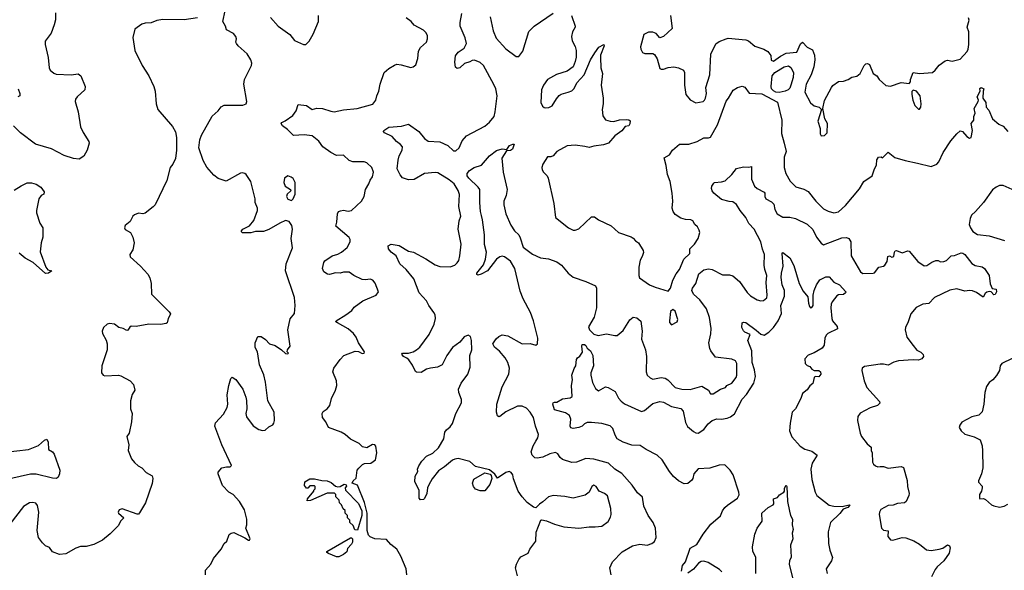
# Model space of a CAD drawing. Extents: x 2133489 to 2292442, y 756223 to 916462.
# Tile 375 of 463: x 2231121 to 2239616, y 858333 to 863080. Entities that reach past the tile are written whole.
import ezdxf

# ---------------------------------------------------------------- set-up
doc = ezdxf.new("R2010")
doc.units = 0

msp = doc.modelspace()

# ---------------------------------------------------------------- linework, layer by layer
at = {"layer": '0CON20XD'}
for points in [[(2231431.7, 863138.3), (2231430.7, 863079.3), (2231420, 863035), (2231392.5, 862965), (2231342.5, 862895), (2231342.5, 862865), (2231368, 862755), (2231376.2, 862665), (2231383.8, 862645), (2231415, 862618.8), (2231435, 862610), (2231565, 862604.2), (2231625, 862614), (2231647.5, 862595), (2231686, 862505), (2231682.5, 862475), (2231616.7, 862415), (2231603.3, 862395), (2231600, 862375), (2231626.7, 862285), (2231646.2, 862155), (2231667.7, 862107.7), (2231718.6, 862028.6), (2231720, 862015), (2231704.6, 861955), (2231675, 861902.5), (2231635, 861876.7), (2231586.4, 861883.6), (2231505, 861908), (2231395.5, 861965.5), (2231257, 862007), (2231128.8, 862105), (2231068, 862165)], [(2232723.6, 858293.6), (2232724.4, 858335), (2232769.4, 858385), (2232793.5, 858435), (2232858.6, 858515), (2232886.6, 858563.4), (2232908.6, 858585), (2232929.3, 858640.7), (2232945, 858654.2), (2232968.1, 858658.1), (2233063.2, 858613.2), (2233095, 858591.2), (2233105, 858592.5), (2233108.8, 858605), (2233071.2, 858695), (2233080, 858725), (2233081.2, 858775), (2233060, 858855), (2233018.8, 858925), (2232963.3, 858985), (2232925, 859006.2), (2232871.2, 859065), (2232834.2, 859165), (2232835, 859177.5), (2232865, 859216.7), (2232905, 859226.2), (2232936.4, 859223.6), (2232950, 859235), (2232865.5, 859415), (2232805.6, 859575), (2232810, 859605), (2232879.8, 859680.2), (2232912.5, 859735), (2232916, 859765), (2232910, 859845), (2232927, 859927), (2232944.1, 859985.9), (2232955, 859997.5), (2232985, 859976.7), (2233046.7, 859895), (2233073.3, 859825), (2233077.7, 859797.7), (2233080, 859725), (2233072.9, 859685), (2233076.9, 859655), (2233135, 859578.8), (2233185, 859546), (2233215, 859536.7), (2233238.3, 859541.7), (2233269.5, 859570.5), (2233305, 859585.8), (2233315, 859600), (2233319.5, 859625), (2233315.8, 859695), (2233261.2, 859795), (2233241.2, 859955), (2233227.3, 860017.3), (2233191.2, 860105), (2233173.3, 860215), (2233153.3, 860255), (2233153.3, 860295), (2233175, 860350), (2233205, 860350), (2233243, 860323), (2233276.2, 860286.2), (2233325, 860271.4), (2233380, 860235), (2233415, 860202.5), (2233435, 860200), (2233440, 860205), (2233430, 860215), (2233432.5, 860235), (2233453.6, 860266.4), (2233445.5, 860325.5), (2233435.6, 860405), (2233455, 860500), (2233492.5, 860547.5), (2233499.2, 860615), (2233491.4, 860685), (2233413.8, 860915), (2233421.2, 860975), (2233475.9, 861114.1), (2233464, 861195), (2233473.8, 861275), (2233468.8, 861305), (2233445, 861340), (2233415, 861347.5), (2233365, 861326.7), (2233269.5, 861270.5), (2233225, 861253.3), (2233155, 861253.3), (2233115, 861243.3), (2233045, 861243.3), (2233035, 861250), (2233035, 861260), (2233047, 861273), (2233105, 861302.5), (2233140.7, 861349.3), (2233173.3, 861435), (2233173.3, 861455), (2233153.6, 861503.6), (2233153.8, 861535), (2233115.8, 861685.8), (2233076.7, 861745), (2233063.8, 861753.8), (2233045, 861760), (2233025, 861756.7), (2232903, 861687), (2232835, 861710), (2232795, 861740), (2232735, 861807.5), (2232703.8, 861865), (2232666.7, 861975), (2232676.7, 862045), (2232690, 862085), (2232782.7, 862247.3), (2232835, 862293.3), (2232860.5, 862329.5), (2232885, 862343.8), (2233046.1, 862343.9), (2233073.9, 862356.1), (2233082, 862375), (2233055.9, 862524.1), (2233061.2, 862565), (2233120, 862685), (2233123.3, 862705), (2233116.2, 862735), (2233085, 862786.7), (2233007.5, 862855), (2232992.5, 862875), (2232987.5, 862885), (2232992.5, 862915), (2232986.7, 862935), (2232965, 862960), (2232905, 862992.5), (2232895.6, 863025.6), (2232873.8, 863065), (2232895, 863156.7)], [(2235415.9, 858285.9), (2235400, 858355), (2235406.7, 858385), (2235426.7, 858425), (2235445, 858447.5), (2235509.3, 858480.7), (2235523.3, 858515), (2235573.3, 858585), (2235577.7, 858662.3), (2235616.4, 858763.6), (2235625, 858766.7), (2235665, 858758), (2235735, 858730), (2235815, 858707.5), (2235945, 858696.7), (2236035, 858708.8), (2236085, 858706.2), (2236145, 858712.5), (2236197.2, 858752.8), (2236218.7, 858791.3), (2236224.3, 858815), (2236220, 858865), (2236193.8, 858975), (2236166.7, 858995), (2236120, 859015), (2236093.8, 859055), (2236075, 859067.5), (2236058, 859055), (2236033.3, 859005), (2235998.8, 858981.2), (2235895, 858955.7), (2235825, 858970), (2235722.7, 858977.3), (2235684.2, 858965.8), (2235635, 858922.5), (2235605, 858902.5), (2235575, 858870), (2235555, 858876.7), (2235498.3, 858918.3), (2235455, 858966.7), (2235422, 859015), (2235381.7, 859121.7), (2235375.8, 859155.8), (2235362.5, 859175), (2235345, 859183.3), (2235315, 859176.7), (2235245, 859127.5), (2235221.7, 859161.7), (2235175, 859199.2), (2235055, 859228.9), (2235005, 859271.5), (2234904.5, 859295.5), (2234875, 859291.9), (2234855, 859281.9), (2234786.4, 859223.6), (2234735, 859190), (2234679.2, 859120.8), (2234650.2, 859069.8), (2234640, 859045), (2234632.9, 858995), (2234615, 858952.5), (2234605, 858943.3), (2234580.7, 858940.7), (2234568.8, 858955), (2234567.5, 859025), (2234530, 859095), (2234533.8, 859145), (2234556.7, 859185), (2234553.9, 859206.1), (2234566.2, 859233.8), (2234590.8, 859275), (2234632.2, 859317.8), (2234686.3, 859343.7), (2234735, 859388), (2234782, 859465), (2234788.8, 859525), (2234803.8, 859545), (2234835, 859568.8), (2234855, 859598.8), (2234884.5, 859685), (2234934.3, 859775.7), (2234934.3, 859805), (2234910, 859865), (2234907.5, 859895), (2234931.4, 859945), (2234988.1, 860025), (2235008.6, 860085), (2235006.2, 860185), (2235021.4, 860235), (2235020.6, 860315), (2235009.7, 860349.7), (2234991.2, 860361.2), (2234955, 860346), (2234919.7, 860300.3), (2234855, 860254.2), (2234807.8, 860185), (2234766.2, 860103.8), (2234726.9, 860083.1), (2234665.6, 860075.6), (2234632, 860068), (2234585, 860037.5), (2234545, 860040), (2234535, 860046.2), (2234510.3, 860100.3), (2234477.9, 860147.9), (2234462.3, 860162.3), (2234432.5, 860175), (2234417.5, 860195), (2234425, 860206.2), (2234476.1, 860206.1), (2234515, 860217.5), (2234545, 860232.5), (2234573.6, 860256.4), (2234654, 860366), (2234698.2, 860455), (2234707.7, 860505), (2234705.5, 860535), (2234695.4, 860555.4), (2234651.4, 860615), (2234630, 860655), (2234568.2, 860725), (2234521.5, 860845), (2234455.3, 860925.3), (2234400, 860975), (2234370, 861045), (2234325, 861076.7), (2234303.3, 861105), (2234300.7, 861129.3), (2234325, 861143.3), (2234343, 861143), (2234395, 861132), (2234475, 861084.2), (2234517.5, 861075), (2234625, 861018.6), (2234705, 860967.1), (2234745, 860951.4), (2234835, 860949.2), (2234875, 860964.2), (2234895.8, 860985), (2234908.6, 861005), (2234918.6, 861045), (2234928.9, 861145), (2234905.7, 861275), (2234912, 861345), (2234927.5, 861385), (2234910.9, 861470.9), (2234915, 861572.5), (2234905, 861608), (2234869.4, 861665), (2234828, 861698), (2234728.5, 861758.5), (2234705, 861761.8), (2234615, 861754.3), (2234525, 861702), (2234475, 861698.6), (2234425, 861718), (2234403, 861743), (2234378.8, 861795), (2234387.7, 861867.7), (2234396.5, 861905), (2234422.5, 861955), (2234424.3, 861985), (2234407.5, 862005), (2234371.1, 862031.1), (2234335, 862072), (2234269.2, 862105), (2234260.8, 862115), (2234262, 862125), (2234305, 862153.8), (2234415, 862162.5), (2234475, 862178), (2234563.8, 862115), (2234613.8, 862055), (2234645, 862034), (2234745, 862026), (2234814.4, 861994.4), (2234865, 861948.9), (2234885, 861950), (2234913.9, 861976.1), (2234938.9, 862035), (2234975, 862078.1), (2235135, 862162.5), (2235173.6, 862196.4), (2235213.7, 862246.3), (2235224.4, 862285), (2235240, 862425), (2235230.5, 862485), (2235212, 862522), (2235122.9, 862685), (2235095, 862710), (2235045, 862730), (2235025, 862729.2), (2235005, 862716.2), (2234957.7, 862702.3), (2234917.5, 862665), (2234895, 862660), (2234880.5, 862670.5), (2234876.2, 862715), (2234882.1, 862767.9), (2234905, 862800), (2234955, 862834), (2234977.1, 862875), (2234964.5, 862925), (2234922.2, 863025), (2234921.5, 863055), (2234935.6, 863135)], [(2235181.2, 863105), (2235205.7, 862985), (2235231.2, 862921.2), (2235315, 862829.4), (2235406, 862764), (2235427.3, 862762.7), (2235461.2, 862808.8), (2235515, 862977.5), (2235558.8, 863025), (2235725, 863137.1)], [(2232655, 863096.2), (2232540.5, 863079.5), (2232355, 863081.4), (2232305, 863074.2), (2232255, 863052.5), (2232205, 863051.2), (2232175, 863041.2), (2232115, 862997.5), (2232096.4, 862926.4), (2232114.2, 862814.2), (2232176.7, 862685), (2232236.7, 862595), (2232277.5, 862505), (2232290, 862465), (2232300, 862355), (2232313.3, 862305), (2232438.8, 862158.8), (2232465, 862112.5), (2232475.5, 862065), (2232474.4, 861954.4), (2232465, 861882.5), (2232443.3, 861835), (2232420, 861805), (2232390, 861695), (2232290, 861485), (2232274, 861466), (2232205, 861411.2), (2232185, 861407.5), (2232145, 861412.5), (2232112.1, 861397.9), (2232098, 861385), (2232075, 861340), (2232032, 861305), (2232026, 861285), (2232032.6, 861272.6), (2232076.2, 861245), (2232096.2, 861205), (2232108.8, 861155), (2232096.2, 861095), (2232071.2, 861055), (2232073.3, 861035), (2232163.8, 860955), (2232226.2, 860885), (2232243.3, 860855), (2232256.7, 860805), (2232260, 860715), (2232411.7, 860561.7), (2232421.2, 860545), (2232420, 860535), (2232401.2, 860505), (2232395, 860467.5), (2232385, 860461.2), (2232335, 860452.5), (2232236.1, 860453.9), (2232125, 860434), (2232083.6, 860436.4), (2232070.7, 860429.3), (2232055, 860402.5), (2232045, 860400), (2232015, 860416.2), (2231977.5, 860425), (2231940, 860455), (2231895, 860460), (2231875, 860453.8), (2231843.8, 860425), (2231834.3, 860395), (2231836, 860375), (2231867.7, 860317.7), (2231876.2, 860285), (2231876.7, 860235), (2231830, 860095), (2231827.5, 860035), (2231842.5, 860015), (2231855, 860010), (2231975, 860013.8), (2231995, 860008.8), (2232075.8, 859965.8), (2232102, 859935), (2232115.8, 859885), (2232092.3, 859847.7), (2232076, 859795), (2232076.2, 859725), (2232091.2, 859685), (2232085.9, 859614.1), (2232066.7, 859515), (2232046.7, 859485), (2232063.3, 859415), (2232057.5, 859365), (2232086.7, 859295), (2232112.3, 859262.3), (2232143.9, 859233.9), (2232175, 859217.5), (2232212.5, 859175), (2232265, 859147.5), (2232271.2, 859125), (2232265, 859082.5), (2232205.6, 858915), (2232155, 858827.5), (2232145, 858817.5), (2232135, 858816.7), (2232005, 858862.5), (2231980, 858855), (2231970, 858835), (2231973.3, 858825), (2232020, 858785), (2231995, 858760), (2231970, 858715), (2231903, 858647), (2231835, 858592.5), (2231760, 858555), (2231695, 858537.5), (2231645, 858537.5), (2231605, 858522.5), (2231520, 858475), (2231465, 858467.5), (2231405, 858492.5), (2231379.3, 858529.3), (2231343.9, 858543.9), (2231318.3, 858568.3), (2231283.8, 858615), (2231272, 858675), (2231286, 858835), (2231275, 858890), (2231261.2, 858911.2), (2231235, 858917.5), (2231205, 858914), (2231155, 858884), (2231035, 858730)], [(2233285, 863098.8), (2233350, 863025), (2233452.7, 862952.7), (2233491.7, 862901.7), (2233570, 862865), (2233590, 862865), (2233617.5, 862895), (2233652.5, 862955), (2233698, 863065), (2233698, 863115)], [(2234410, 858455), (2234373.8, 858515), (2234323.8, 858555), (2234285, 858598), (2234185, 858603.1), (2234145, 858620.6), (2234130, 858635), (2234118.8, 858675), (2234118.2, 858825), (2234095, 858916.7), (2234036.1, 859066.1), (2233990, 859085), (2233997.5, 859105), (2234023.6, 859126.4), (2234032.5, 859195), (2234047, 859213), (2234080, 859245), (2234097, 859253), (2234150, 859255), (2234190, 859285), (2234202.5, 859345), (2234195, 859402.5), (2234183.9, 859413.9), (2234165, 859416), (2234115, 859390), (2234078.3, 859398.3), (2234050, 859425), (2233975, 859464), (2233928, 859505), (2233893.8, 859525), (2233784.6, 859564.6), (2233762.8, 859612.8), (2233735, 859650), (2233732, 859685), (2233739.2, 859700.8), (2233774.4, 859725.6), (2233796.7, 859753.3), (2233811.4, 859815), (2233845.7, 859885), (2233857.5, 859925), (2233855.4, 859965), (2233824.2, 860045), (2233830.8, 860075), (2233885, 860150), (2233918.8, 860185), (2234015, 860222), (2234045, 860218), (2234075, 860202.5), (2234092.5, 860205), (2234097.5, 860215), (2234043.3, 860295), (2234024.2, 860344.2), (2234001.2, 860375), (2233955, 860415.8), (2233862.5, 860465), (2233850, 860475), (2233852.5, 860485), (2233936.2, 860535), (2233985.9, 860574.1), (2234008.3, 860601.7), (2234082.5, 860655), (2234197.5, 860705), (2234217.5, 860735), (2234189.2, 860809.2), (2234167.5, 860835), (2234145, 860843.8), (2234105, 860836.2), (2234075, 860838.8), (2234005, 860873.3), (2233965, 860903.3), (2233915.8, 860904.2), (2233885.7, 860894.3), (2233845, 860896.7), (2233795, 860884.4), (2233775.7, 860885.7), (2233746, 860905), (2233733.1, 860935), (2233744.6, 860985.4), (2233755, 861000.8), (2233818, 861045), (2233865, 861058.1), (2233898.8, 861075), (2233946, 861115), (2233972, 861165), (2233973.8, 861185), (2233965, 861203.3), (2233849.3, 861299.3), (2233858.8, 861335), (2233862, 861405), (2233873.3, 861425), (2233887.7, 861432.3), (2233915, 861438), (2233955, 861429.2), (2233985, 861436), (2234070.6, 861515), (2234093.1, 861555), (2234104.6, 861615.4), (2234133.5, 861665), (2234143.8, 861696.2), (2234164.3, 861725), (2234174, 861765), (2234158.8, 861805), (2234115, 861846.7), (2234093.6, 861853.6), (2233994.3, 861854.3), (2233965, 861866.2), (2233915, 861910.8), (2233855, 861910), (2233806.7, 861935), (2233736.2, 861985), (2233702.7, 862032.7), (2233645, 862078), (2233575, 862087.1), (2233485, 862082), (2233433.2, 862133.2), (2233388.8, 862165), (2233376.7, 862185), (2233383.3, 862195), (2233412.7, 862207.3), (2233477.1, 862252.9), (2233505.6, 862294.4), (2233525, 862348.8), (2233595, 862341.4), (2233645, 862307.1), (2233685, 862316), (2233735, 862314), (2233805, 862290.8), (2233835, 862287.1), (2233915, 862304.3), (2234034.3, 862315.7), (2234166.8, 862353.2), (2234193.8, 862385), (2234201.2, 862425), (2234220.8, 862465), (2234230, 862525), (2234265.8, 862625), (2234305, 862660), (2234355, 862688), (2234375, 862695.8), (2234411.9, 862691.9), (2234495, 862667.8), (2234516.1, 862673.9), (2234539.4, 862690.6), (2234555.6, 862745), (2234561.2, 862808.8), (2234580.3, 862839.7), (2234630.8, 862885), (2234640.8, 862915), (2234640, 862940), (2234627.3, 862967.3), (2234605, 862990), (2234523.9, 863033.9), (2234497.5, 863065), (2234455, 863096)], [(2235881.4, 863115), (2235912.5, 863025), (2235912.5, 863015), (2235890, 862975), (2235881.2, 862935), (2235888.3, 862898.3), (2235915, 862850), (2235923.3, 862815), (2235923.6, 862756.4), (2235915, 862720), (2235895.9, 862674.1), (2235845, 862636.7), (2235751.2, 862608.8), (2235674, 862565), (2235640, 862515), (2235622.5, 862475), (2235617.1, 862365), (2235630.8, 862335), (2235645, 862324.2), (2235655, 862320), (2235686.4, 862323.6), (2235715, 862338.8), (2235751.2, 862398.8), (2235775, 862426.7), (2235792.3, 862437.7), (2235853.6, 862456.4)], [(2236736.7, 863115), (2236750, 863005), (2236675, 862936.7), (2236645, 862923.3), (2236612.4, 862962.4), (2236585, 862971.9), (2236545, 862971.9), (2236507.4, 862952.6), (2236476, 862845), (2236478.8, 862825), (2236495, 862796.7), (2236515, 862788), (2236585, 862787.5), (2236599.1, 862779.1), (2236622.2, 862742.2), (2236645, 862660), (2236655, 862652.5), (2236675, 862653.3), (2236715, 862668.8), (2236764.1, 862674.1), (2236805.7, 862665.7), (2236847.5, 862645), (2236857.5, 862625), (2236855.7, 862515.7), (2236867.5, 862435), (2236905, 862388.8), (2236955.9, 862364.1), (2237016.7, 862375), (2237030, 862385), (2237039.2, 862405), (2237045.6, 862445), (2237040.6, 862495), (2237076.5, 862605), (2237085, 862782.5), (2237127.3, 862872.7), (2237155, 862891.2), (2237215, 862916.2), (2237235, 862920), (2237387, 862907), (2237408.8, 862898.8), (2237465, 862851.2), (2237542.5, 862825), (2237576.7, 862805), (2237601.7, 862771.7), (2237605, 862730), (2237625, 862721.2), (2237684.5, 862765.5), (2237735, 862790.8), (2237825, 862800), (2237857.3, 862872.7), (2237875, 862886.2), (2237915, 862843.8), (2237961.7, 862821.7), (2237978.8, 862775), (2237981.2, 862735), (2237971.9, 862675), (2237951.1, 862605), (2237905.7, 862525), (2237894.2, 862455), (2237945, 862363.8), (2237975, 862336.7), (2238020, 862325), (2238040, 862305), (2238007.5, 862205), (2238028.3, 862141.7), (2238027.5, 862095), (2238035, 862080), (2238065, 862082.5), (2238086.7, 862105), (2238090, 862185), (2238066.7, 862225), (2238050, 862315), (2238065, 862382.5), (2238123.9, 862496.1), (2238137, 862513), (2238185, 862546.7), (2238229.3, 862550.7), (2238270, 862565), (2238300, 862585), (2238345, 862592.5), (2238373.6, 862616.4), (2238406.7, 862685), (2238421.7, 862698.3), (2238435, 862703.3), (2238454, 862694), (2238483.3, 862615), (2238515, 862597.5), (2238536.7, 862565), (2238595, 862513.8), (2238635, 862506.2), (2238725, 862540), (2238795, 862530), (2238807, 862543), (2238807.5, 862565), (2238830, 862625), (2238885, 862616.2), (2238995, 862623.8), (2239020, 862645), (2239053, 862687), (2239105, 862726.7), (2239125, 862730), (2239165, 862722), (2239235, 862741.1), (2239294.5, 862805), (2239304.4, 862825), (2239309.4, 862865), (2239309.2, 862975), (2239296.2, 863015), (2239313.3, 863075), (2239306.7, 863095)], [(2235853.6, 862456.4), (2235885, 862467.5), (2235903.6, 862486.4), (2235927.5, 862535), (2235990, 862605), (2236046.1, 862733.9), (2236084.2, 862795.8), (2236117.3, 862842.7), (2236160, 862865), (2236162.5, 862855), (2236132.9, 862775), (2236130.8, 862755), (2236134.5, 862665), (2236148.6, 862615), (2236138.5, 862515), (2236155.8, 862404.2), (2236155.7, 862354.3), (2236146, 862305), (2236151.2, 862251.2), (2236175.9, 862215.9), (2236215, 862204), (2236247.7, 862202.3), (2236295, 862216.2), (2236355, 862218.8), (2236376.4, 862216.4), (2236387, 862207), (2236386.4, 862183.6), (2236377.5, 862165), (2236345, 862160), (2236315, 862122.5), (2236255, 862080), (2236200, 862015), (2236159.1, 862000.9), (2236075, 861990), (2236035, 861977.5), (2235995.7, 861985.7), (2235915, 861997.1), (2235845, 861991.4), (2235755, 861942.5), (2235725, 861906.7), (2235705, 861897.5), (2235673.6, 861896.4), (2235636.1, 861833.9), (2235627.5, 861805), (2235628.6, 861785), (2235640, 861765), (2235671.2, 861735), (2235680, 861715), (2235730, 861495), (2235744.3, 861374.3), (2235856.7, 861285), (2235895, 861265.8), (2235915, 861265.8), (2235945, 861275.8), (2236055, 861380), (2236081.7, 861381.7), (2236114.3, 861354.3), (2236225, 861304), (2236287.5, 861245), (2236397.7, 861207.7), (2236415, 861196.7), (2236433.6, 861173.6), (2236460, 861155), (2236500.7, 861090.7), (2236503, 861073), (2236490.3, 861039.7), (2236474.3, 861005.7), (2236464.2, 860945.8), (2236464, 860875), (2236470, 860855), (2236553.8, 860795), (2236605, 860772.7), (2236715, 860740), (2236735, 860766.7), (2236756.2, 860835), (2236785, 860887.5), (2236815, 860926), (2236852.2, 861015), (2236904.3, 861065), (2236904, 861105), (2236944.3, 861145.7), (2236976.2, 861195), (2236988, 861245), (2236984.1, 861264.1), (2236968, 861295), (2236946.7, 861315), (2236928, 861345), (2236912.5, 861355), (2236865, 861356.9), (2236825, 861369.5), (2236775, 861400), (2236758.1, 861425), (2236750, 861455), (2236756, 861515), (2236751.9, 861585), (2236733.9, 861686.1), (2236710, 861745), (2236697.7, 861822.3), (2236681.1, 861888.9), (2236726.7, 861915), (2236753.8, 861955), (2236815, 862006.2), (2236895, 862008), (2236965, 862029.2), (2237025, 862062.5), (2237065, 862061.1), (2237081.7, 862068.3), (2237141.6, 862175), (2237215, 862378.8), (2237237.5, 862405), (2237277.4, 862472.6), (2237315, 862496), (2237355, 862508), (2237378.3, 862498.3), (2237415, 862445.6), (2237525, 862440.5), (2237657.8, 862367.8), (2237695.8, 862215), (2237695, 862100), (2237717.5, 862015), (2237734.4, 861945), (2237716.2, 861893.8), (2237716.6, 861806.6), (2237730.6, 861755), (2237767.8, 861687.8), (2237818, 861638), (2237885, 861620), (2237925, 861599.4), (2237990, 861515), (2238055, 861450), (2238095, 861428.8), (2238144.1, 861414.1), (2238185, 861423.8), (2238245, 861478.8), (2238367.9, 861622.1), (2238405, 861683.8), (2238475.8, 861734.2), (2238496, 861795), (2238514.1, 861825.9), (2238517, 861873), (2238530, 861895), (2238555, 861897.5), (2238565, 861890), (2238615, 861936.7), (2238671.2, 861891.2), (2238760, 861865), (2238866.1, 861843.9), (2238985, 861814.3), (2239035, 861834), (2239052.5, 861855), (2239088.6, 861935), (2239155, 862036.2), (2239205, 862096.7), (2239235, 862122.5), (2239256.4, 862116.4), (2239293.6, 862073.6), (2239315, 862060), (2239330, 862065), (2239341.2, 862125), (2239328.8, 862185), (2239352, 862215), (2239352, 862245), (2239363.8, 862275), (2239356, 862315), (2239391.4, 862375), (2239394, 862385), (2239383.1, 862415), (2239406.7, 862465), (2239403.6, 862486.4), (2239415, 862496.2), (2239440, 862485), (2239432.5, 862465), (2239431.2, 862405), (2239457.1, 862367.1), (2239460, 862325), (2239481.4, 862301.4), (2239514.3, 862224.3), (2239569.3, 862179.3), (2239605, 862160.8), (2239646.4, 862116.4)], [(2237675, 862453), (2237644.6, 862455), (2237625, 862465.7), (2237608.6, 862485), (2237604.3, 862505), (2237614.1, 862595), (2237635, 862625.1), (2237715.4, 862675), (2237755, 862683), (2237775, 862668.6), (2237796.3, 862625), (2237795, 862581.4), (2237775, 862514.5), (2237765, 862490.9), (2237750.3, 862475), (2237725, 862463.4), (2237675, 862453)], [(2231108, 862485), (2231122.5, 862445), (2231122, 862425), (2231105, 862415.7)], [(2238885, 862310), (2238896.7, 862325), (2238900, 862355), (2238890, 862425), (2238857.5, 862465), (2238828.3, 862471.7), (2238818.3, 862461.7), (2238816.7, 862435), (2238826.7, 862385), (2238845, 862340), (2238875, 862310), (2238885, 862310)], [(2236225.6, 858295), (2236211.9, 858355), (2236236, 858405), (2236318, 858492), (2236407.6, 858542.4), (2236472, 858558), (2236535, 858550), (2236576.2, 858563.8), (2236597.6, 858582.4), (2236611.5, 858615), (2236606.7, 858695), (2236585.6, 858745.6), (2236544, 858805), (2236506.3, 858886.3), (2236494.3, 858964.3), (2236450.3, 859000.3), (2236405, 859068), (2236315, 859166), (2236255, 859204.2), (2236201.2, 859255), (2236075, 859290), (2236005, 859295.5), (2235925, 859264.5), (2235885, 859262.2), (2235805, 859286.9), (2235784.7, 859304.7), (2235765, 859335.8), (2235745, 859348.6), (2235693.9, 859336.1), (2235635, 859308.1), (2235585, 859299.5), (2235565, 859303.8), (2235541.8, 859325), (2235534.6, 859355), (2235550.8, 859405), (2235574.2, 859445.8), (2235592.7, 859475), (2235597.8, 859505), (2235571.1, 859575), (2235555, 859650.8), (2235526.6, 859696.6), (2235495, 859730.6), (2235455, 859747.8), (2235415, 859748.9), (2235315, 859699.5), (2235265, 859659.4), (2235255, 859656), (2235242.5, 859665), (2235234.5, 859695), (2235237.3, 859765), (2235282.9, 859915), (2235341.2, 860025), (2235346, 860075), (2235332.9, 860125), (2235309.2, 860165), (2235262.2, 860222.2), (2235216.6, 860256.6), (2235204.3, 860285), (2235231.1, 860328.9), (2235255, 860350), (2235285, 860362.5), (2235333, 860353), (2235455, 860286), (2235525, 860289.2), (2235575, 860273.3), (2235587.5, 860285), (2235590.8, 860335), (2235555.5, 860485), (2235529.5, 860555), (2235464.1, 860674.1), (2235440.3, 860740.2), (2235394.2, 860935), (2235355, 860998.2), (2235305, 861036.2), (2235285, 861040.9), (2235265, 861035.6), (2235235.6, 861015), (2235156, 860915), (2235102.5, 860885), (2235075, 860878.8), (2235064.1, 860884.1), (2235066.2, 860895), (2235122.7, 860967.3), (2235139.5, 861015), (2235147.5, 861075), (2235131.2, 861141.2), (2235131.3, 861225), (2235115.5, 861355), (2235105, 861393.3), (2235096.4, 861425), (2235090.8, 861505), (2235092.2, 861615), (2235076.9, 861636.9), (2234996.7, 861715), (2234983.3, 861735), (2234982.5, 861755), (2235001.2, 861778.8), (2235042.5, 861805), (2235105, 861826.2), (2235175, 861905.6), (2235235, 861952.9), (2235285, 861967.5), (2235325, 861960), (2235347.5, 861995), (2235375, 862007.5), (2235386.7, 862006.7), (2235372.5, 861965), (2235355, 861953.3), (2235321.7, 861948.3), (2235280.8, 861885), (2235292, 861765), (2235326, 861615), (2235319.4, 861565), (2235299.1, 861515), (2235297.5, 861485), (2235316.5, 861405), (2235357.7, 861307.7), (2235390.5, 861260.5), (2235427.5, 861225), (2235438.8, 861198.8), (2235465, 861119.2), (2235545, 861058.8), (2235615, 861025.6), (2235685, 861018.6), (2235755, 860992.5), (2235795, 860964.2), (2235852.9, 860895), (2235895, 860860.6), (2236005, 860823.1), (2236088.6, 860785), (2236096.5, 860765), (2236098.2, 860595), (2236078.1, 860515), (2236027.9, 860432.1), (2236037.8, 860405), (2236075, 860368.5), (2236111.7, 860358.3), (2236185, 860371.5), (2236255, 860355.8), (2236275, 860357.5), (2236328.8, 860401.2), (2236385, 860491.2), (2236415, 860516.2), (2236445, 860510), (2236480.7, 860480.7), (2236491.4, 860395), (2236487.3, 860325), (2236520, 860235), (2236530, 860175), (2236527.3, 860045), (2236534.4, 860015), (2236561.3, 859991.3), (2236585, 859982.1), (2236655, 859994.6), (2236689.1, 859989.1), (2236714, 859974), (2236775, 859909.2), (2236833.6, 859893.6), (2236905, 859890.6), (2237005, 859920), (2237062.5, 859885), (2237080, 859855), (2237105, 859853.8), (2237167.5, 859895), (2237210.7, 859909.3), (2237223.3, 859925), (2237265, 859946.9), (2237302.7, 859995), (2237308.5, 860015), (2237309.6, 860115), (2237297.9, 860137.9), (2237265, 860151.9), (2237125, 860170), (2237085.5, 860225.5), (2237075.6, 860245), (2237065.6, 860295), (2237085, 860372.5), (2237087.6, 860417.6), (2237073.4, 860513.4), (2237047, 860587), (2236989.5, 860665), (2236933.7, 860713.7), (2236919.1, 860745), (2236925, 860764.2), (2236954.5, 860805.5), (2236981.8, 860888.2), (2237025, 860922.9), (2237065, 860931.4), (2237095, 860925.6), (2237185, 860881.5), (2237245, 860880), (2237275, 860870.5), (2237332.4, 860822.4), (2237397.8, 860727.8), (2237425, 860700.6), (2237485, 860663.5), (2237515, 860655.6), (2237539.7, 860660.3), (2237566.6, 860683.4), (2237571.1, 860705), (2237561.8, 860815), (2237566.2, 860875), (2237549.1, 860925), (2237543.6, 860965), (2237548.2, 861055), (2237531.2, 861101.2), (2237514.6, 861165), (2237457.2, 861275), (2237412.8, 861322.8), (2237385.9, 861375.9), (2237336.8, 861435), (2237305, 861485.6), (2237275, 861508.9), (2237241.3, 861511.3), (2237175, 861530.8), (2237108.8, 861585), (2237095, 861603.3), (2237090, 861625), (2237093.3, 861645), (2237109.3, 861670.7), (2237115, 861676.2), (2237175, 861680.8), (2237208, 861692), (2237264.3, 861745), (2237305, 861796.7), (2237365, 861810.4), (2237412.2, 861807.8), (2237435.7, 861815.7), (2237434.4, 861705), (2237462, 861645), (2237485, 861624.3), (2237543.9, 861593.9), (2237550, 861585), (2237548.8, 861555), (2237560, 861535), (2237608.7, 861508.7), (2237628.9, 861488.9), (2237635.6, 861445), (2237657, 861407), (2237705, 861378.9), (2237733.6, 861376.4), (2237765, 861377.3), (2237815, 861365.8), (2237915, 861317.1), (2237965, 861270), (2237997.1, 861205), (2238035, 861154), (2238055, 861140), (2238215, 861200), (2238253.1, 861203.1), (2238274.3, 861194.3), (2238290.8, 861165), (2238294.2, 861045), (2238374, 860905), (2238395, 860892), (2238485, 860893.8), (2238495, 860898.8), (2238533.9, 860946.1), (2238572.5, 860955), (2238583.8, 860965), (2238606.2, 860995), (2238612, 861038), (2238625, 861043.3), (2238647, 861033), (2238663, 861037), (2238667.5, 861075), (2238673.6, 861086.4), (2238685, 861090), (2238735, 861068.8), (2238785, 861087.5), (2238795, 861083.3), (2238869.5, 860995), (2238925, 860957.8), (2238948.8, 860961.2), (2238990.6, 860989.4), (2239025, 861002.5), (2239045, 861002.5), (2239065, 860993.3), (2239095, 860996.2), (2239115.8, 861004.2), (2239156.1, 861043.9), (2239185, 861046.2), (2239245, 861068.8), (2239257.7, 861067.7), (2239275.8, 861055.8), (2239335, 860976.7), (2239365, 860961.2), (2239425, 860949.2), (2239446.2, 860935), (2239486.2, 860875), (2239494.1, 860804.1), (2239511.2, 860761.2), (2239546.1, 860756.1), (2239550, 860735), (2239538.3, 860711.7), (2239525, 860707.5), (2239503.9, 860733.9), (2239487.7, 860737.7), (2239465, 860732.2), (2239450, 860720), (2239433.3, 860686.7), (2239377.3, 860727.3), (2239341.7, 860741.7), (2239315, 860744.3), (2239275, 860738.1), (2239205, 860759.2), (2239145, 860749.2), (2239014.2, 860685.8), (2238966.1, 860633.9), (2238913.6, 860626.4), (2238855, 860597.5), (2238810, 860545), (2238787.5, 860475), (2238762.5, 860425), (2238760, 860405), (2238774.1, 860344.1), (2238828.3, 860271.7)], [(2233465, 861522.5), (2233480, 861535), (2233496.7, 861575), (2233498, 861675), (2233479.5, 861709.5), (2233463.6, 861723.6), (2233435, 861733.3), (2233406.7, 861715), (2233400, 861675), (2233412.5, 861645), (2233457.5, 861615), (2233460, 861605), (2233430, 861575), (2233423.8, 861555), (2233435, 861533.3), (2233465, 861522.5)], [(2231075, 861610), (2231133.6, 861646.4), (2231185, 861673.3), (2231223, 861673), (2231265, 861663.3), (2231302.5, 861635), (2231332.5, 861595), (2231330, 861575), (2231307.5, 861565), (2231287.5, 861535), (2231266.7, 861435), (2231266.7, 861415), (2231296.2, 861325), (2231320, 861285), (2231320, 861205), (2231306, 861155), (2231297.7, 861077.7), (2231346.7, 860945), (2231365, 860922.5), (2231400, 860915), (2231370, 860895), (2231345, 860891.2), (2231237.3, 860987.3), (2231170, 861025), (2231116.8, 861066.8)], [(2239685, 861615.8), (2239605, 861650), (2239575, 861649.2), (2239544.5, 861635.5), (2239515, 861613.8), (2239436, 861505), (2239367.1, 861425), (2239334.2, 861395.8), (2239320.4, 861365), (2239313.3, 861315), (2239323.6, 861285), (2239344.5, 861255), (2239385, 861227.5), (2239485, 861215.7), (2239616.8, 861176.8)], [(2236830, 858325), (2236839.2, 858375), (2236865, 858406.7), (2236905.6, 858524.4), (2236962.5, 858555), (2237018.9, 858645), (2237085, 858730.8), (2237167.9, 858802.1), (2237185, 858846.7), (2237205.7, 858874.3), (2237226.7, 858895), (2237315.4, 858954.6), (2237327.4, 858982.6), (2237324.5, 859005), (2237277.8, 859155), (2237250.4, 859195), (2237205, 859242.1), (2237155, 859239.7), (2237075, 859214), (2236975, 859207.8), (2236937.5, 859165), (2236930, 859125), (2236919.7, 859110.3), (2236885, 859082), (2236855, 859078.8), (2236805, 859103.8), (2236761.7, 859141.7), (2236726.7, 859185), (2236663.3, 859285), (2236622.5, 859325), (2236525, 859373.3), (2236475, 859407.5), (2236403, 859413), (2236326.7, 859436.7), (2236275.5, 859465.5), (2236257.3, 859497.3), (2236237.5, 859555), (2236215, 859578.5), (2236145, 859597.8), (2236055, 859606.7), (2236015.8, 859605.8), (2235994.5, 859595.5), (2235975, 859576.2), (2235945, 859563.8), (2235895, 859556.2), (2235875, 859560), (2235870, 859575), (2235875.6, 859635), (2235865, 859666.2), (2235830.9, 859690.9), (2235736.7, 859715), (2235720, 859765), (2235723.6, 859776.4), (2235735, 859782.5), (2235755, 859782.5), (2235805, 859810), (2235869.7, 859820.3), (2235887.7, 859832.3), (2235881.9, 859925), (2235890.6, 859975), (2235885.7, 860015), (2235905, 860072.5), (2235920, 860095), (2235925, 860150), (2235932.5, 860165), (2235955, 860180), (2235976.4, 860213.6), (2235970, 860265), (2235975, 860280), (2235995, 860280), (2236005, 860270), (2236018.3, 860248.3), (2236045, 860223.8), (2236066.5, 860185), (2236072, 860095), (2236048.8, 860035), (2236047.5, 860015), (2236063.3, 859953.3), (2236089.3, 859899.3), (2236115, 859879.2), (2236175, 859914), (2236199.5, 859909.5), (2236258, 859875), (2236288.1, 859818.1), (2236310, 859790), (2236339.1, 859769.1), (2236485, 859701.1), (2236510.7, 859709.3), (2236585, 859772.2), (2236645, 859789.4), (2236675, 859782.9), (2236745, 859746.2), (2236825, 859726.7), (2236845.7, 859705), (2236866.3, 859606.3), (2236882.9, 859572.9), (2236935, 859528.2), (2236955, 859517.9), (2236975, 859516.5), (2237024.6, 859545.4), (2237060, 859595), (2237095, 859625.5), (2237135, 859639.5), (2237175, 859634.4), (2237225, 859643.6), (2237255, 859655.6), (2237288.8, 859681.2), (2237353, 859807), (2237390.6, 859849.4), (2237454.7, 859945.2), (2237470.7, 860005), (2237461.4, 860061.4), (2237440.3, 860125), (2237436.9, 860225), (2237404.3, 860315), (2237422.5, 860365), (2237376.7, 860385), (2237365, 860396.2), (2237352.9, 860425), (2237353.9, 860466.1), (2237365, 860472.5), (2237385, 860468), (2237475, 860404), (2237515, 860367.5), (2237545, 860360), (2237584.7, 860385.3), (2237625.6, 860425), (2237666.2, 860485), (2237693.1, 860546.9), (2237689, 860615), (2237719.2, 860695), (2237719.2, 860745), (2237700.5, 860795), (2237692.1, 860857.9), (2237694.4, 860895), (2237709.2, 860955), (2237700, 861065), (2237705, 861072.5), (2237765, 861025.8), (2237800.3, 860960.3), (2237845.8, 860805), (2237880, 860740), (2237921.7, 860691.7), (2237926, 860635), (2237935, 860607.5), (2237945, 860596.7), (2237955, 860598.8), (2237965.5, 860615), (2237966, 860704), (2237974.2, 860745), (2237994.4, 860795), (2238025, 860835.8), (2238075, 860863.8), (2238105, 860863.3), (2238146.6, 860816.6), (2238193.3, 860795), (2238247.5, 860735), (2238246, 860725), (2238229.2, 860710.8), (2238185, 860707.1), (2238170.6, 860699.4), (2238131.1, 860648.9), (2238122.1, 860627.9), (2238117.9, 860595), (2238127.3, 860505), (2238135, 860484.2), (2238172.9, 860435), (2238178, 860415), (2238094.7, 860375.3), (2238078.8, 860361.2), (2238067.1, 860335), (2238062.7, 860275), (2238045, 860248.2), (2237975, 860206.9), (2237925, 860187.1), (2237896, 860155), (2237898.8, 860115), (2237915, 860098.8), (2237939.2, 860089.2), (2237955, 860067.5), (2237975, 860056), (2238015.7, 860055.7), (2238028.8, 860045), (2238032, 860025), (2238015, 860002), (2237985, 860003.8), (2237974.4, 859995.6), (2237965, 859944), (2237937.9, 859922.1), (2237915, 859889.2), (2237875, 859856.7), (2237860.8, 859815), (2237814.3, 859725.7), (2237785, 859696.7), (2237767.6, 859602.4), (2237762.7, 859535), (2237783.8, 859483.8), (2237855, 859403.1), (2237895, 859377.5), (2237955, 859360), (2238002.5, 859325), (2237959.2, 859255), (2237946.7, 859205), (2237956.6, 859116.6), (2237985.5, 859005.5), (2237998.9, 858978.9), (2238105, 858894.3), (2238145, 858884.5), (2238218.1, 858881.9), (2238278, 858898), (2238282.5, 858895), (2238265, 858874.5), (2238225, 858860.8), (2238196.4, 858823.6), (2238117.5, 858745), (2238097.5, 858665), (2238098.8, 858565), (2238111.2, 858505), (2238134, 858444), (2238125.6, 858415), (2238080, 858345), (2238086.4, 858306.4)], [(2236745, 860450), (2236792.5, 860475), (2236800, 860495), (2236775.9, 860565.9), (2236755, 860582.5), (2236737.5, 860565), (2236727.5, 860485), (2236728.3, 860468.3), (2236745, 860450)], [(2238828.3, 860271.7), (2238860.3, 860230.3), (2238895, 860213.3), (2238915, 860192.5), (2238918.8, 860175), (2238905, 860154.6), (2238875, 860144.8), (2238828.6, 860148.6), (2238701.8, 860138.2), (2238662.3, 860127.7), (2238615, 860101.4), (2238575, 860111.4), (2238545, 860110.6), (2238410.9, 860089.1), (2238389.2, 860075), (2238387.1, 860055), (2238405.5, 859965), (2238428.6, 859908.6), (2238538, 859788), (2238541.2, 859775), (2238523.3, 859755), (2238457.3, 859732.7), (2238372.7, 859687.3), (2238351.2, 859658.8), (2238350, 859625), (2238372, 859515), (2238383.8, 859485), (2238433, 859423), (2238466.2, 859395), (2238466.7, 859365), (2238476.7, 859345), (2238477.5, 859265), (2238487, 859247), (2238505, 859233.3), (2238525, 859224), (2238545, 859227.5), (2238575, 859228.9), (2238615, 859214.4), (2238725, 859227.1), (2238745, 859218), (2238777.7, 859107.7), (2238780.6, 859055), (2238793.8, 858995), (2238792.4, 858977.6), (2238768.8, 858925), (2238755, 858913.3), (2238695, 858908), (2238656.1, 858893.9), (2238615, 858892), (2238552.1, 858857.9), (2238539.2, 858835), (2238537.5, 858815), (2238556.2, 858695), (2238575, 858678), (2238613.3, 858673.3), (2238610, 858625), (2238635, 858596.7), (2238655, 858593.8), (2238733.9, 858616.1), (2238765, 858613.8), (2238835, 858586.2), (2238885, 858558), (2238945, 858508), (2238985.7, 858504.3), (2239055, 858515.6), (2239085.6, 858524.4), (2239125, 858551.2), (2239142.5, 858545), (2239148.8, 858525), (2239140.7, 858479.3), (2239093.8, 858415), (2239036.8, 858363.2), (2239018.3, 858338.3), (2238989.2, 858275)], [(2239685, 860159.2), (2239593.8, 860115), (2239580, 860095), (2239573.3, 860055), (2239548.3, 860011.7), (2239515.9, 859974.1), (2239485, 859952.5), (2239462.7, 859917.3), (2239447.5, 859865), (2239438, 859765), (2239425, 859700), (2239395, 859670), (2239335, 859656.7), (2239249.3, 859610.7), (2239232.5, 859585), (2239227.5, 859565), (2239242.5, 859535), (2239275, 859506.7), (2239355, 859483.3), (2239406.4, 859456.4), (2239425.8, 859405), (2239427.7, 859362.3), (2239430, 859215), (2239418, 859165), (2239393.8, 859105), (2239394, 859094), (2239425, 859057.5), (2239426.2, 859045), (2239420, 859015), (2239403.3, 858985), (2239402.5, 858955), (2239405, 858950), (2239435, 858952.5), (2239453.6, 858943.6), (2239505, 858897.5), (2239525, 858887.5), (2239575, 858878), (2239615, 858886), (2239645, 858903.8)], [(2230995, 859350), (2231196.2, 859373.8), (2231285, 859409.2), (2231335, 859453.3), (2231355, 859462.5), (2231368.3, 859438.3), (2231371.2, 859375), (2231404.1, 859354.1), (2231420, 859335), (2231467.1, 859195), (2231465.8, 859165), (2231453.3, 859135), (2231440, 859125), (2231405, 859128), (2231265, 859162.5), (2231215, 859160.4), (2231037.4, 859122.6)], [(2235095, 859018.6), (2235055, 859032), (2235035.5, 859055.5), (2235027.5, 859085), (2235040.7, 859119.3), (2235135, 859172), (2235181.1, 859161.1), (2235190.3, 859150.3), (2235194.4, 859125.6), (2235177.1, 859072.9), (2235135, 859019.2), (2235095, 859018.6)], [(2234035, 858680), (2234011.7, 858681.7), (2233998.3, 858718.3), (2233970, 858745), (2233970, 858765), (2233950, 858785), (2233950, 858805), (2233930, 858825), (2233928.3, 858848.3), (2233911.7, 858861.7), (2233898.3, 858898.3), (2233880, 858915), (2233878.3, 858938.3), (2233850, 858965), (2233850, 858985), (2233838.3, 858998.3), (2233773, 858997), (2233630, 858935), (2233601.7, 858931.7), (2233605, 858950), (2233660, 859015), (2233660, 859025), (2233670, 859035), (2233670, 859055), (2233665, 859060), (2233625, 859060), (2233608.3, 859041.7), (2233595, 859040), (2233577.5, 859065), (2233582.5, 859095), (2233625, 859122.5), (2233665, 859122.5), (2233727, 859107), (2233775, 859103.3), (2233808.8, 859088.8), (2233845, 859057.5), (2233865, 859052.5), (2233886.2, 859053.8), (2233920, 859075), (2233939.3, 859069.3), (2233941.7, 859058.3), (2233930, 859045), (2233932.5, 859025), (2234045, 858907.5), (2234072.5, 858845), (2234072.5, 858805), (2234035, 858680)], [(2237473.5, 858305), (2237472.7, 858445), (2237446, 858495), (2237443.3, 858535), (2237464, 858645), (2237482.9, 858695), (2237527.1, 858755), (2237525, 858826.7), (2237580, 858875), (2237623, 858897), (2237627.5, 858905), (2237625, 858950), (2237658.3, 858961.7), (2237677, 858983), (2237712.5, 859005), (2237720, 859015), (2237718.3, 859041.7), (2237735, 859067.5), (2237740, 859055), (2237744.7, 858924.7), (2237763.6, 858843.6)], [(2237763.6, 858843.6), (2237772.5, 858805), (2237790, 858775), (2237786.9, 858725), (2237794, 858685), (2237785.8, 858654.2), (2237792, 858605), (2237772, 858548), (2237777.5, 858445), (2237763.6, 858415), (2237759.1, 858385), (2237793.1, 858245)], [(2233855, 858447.5), (2233785, 858476.7), (2233772.5, 858485), (2233772.5, 858495), (2233975, 858612.5), (2233985, 858612.5), (2233993.3, 858603.3), (2233992.5, 858575), (2233985, 858558.8), (2233949.3, 858520.7), (2233945, 858493.3), (2233915, 858468.8), (2233875, 858450), (2233855, 858447.5)], [(2234460, 858295), (2234456, 858345), (2234410, 858455)], [(2237179.2, 858319.2), (2237158.8, 858338.8), (2237061.2, 858401.2), (2237025, 858410.9), (2237002.1, 858407.9), (2236977.1, 858395), (2236935, 858343.8), (2236885, 858307.5)]]:
    msp.add_lwpolyline(points, dxfattribs=at)

doc.saveas('drawing.dxf')
